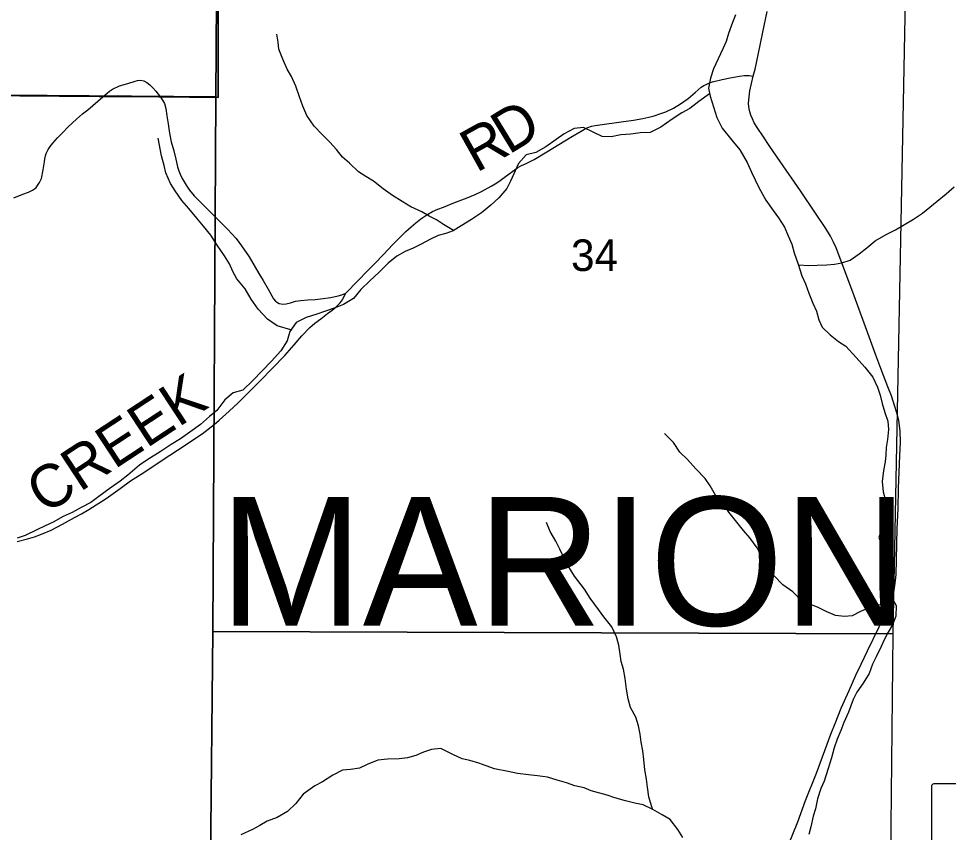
# Model space of a CAD drawing. Extents: x 0 to 191, y 0 to 55.
# Drawn here: x 146.384 to 147, y 20.34 to 20.879 of the extents above; entities that cross this region are included whole.
import ezdxf

# ---------------------------------------------------------------- set-up
doc = ezdxf.new("R2010")
doc.units = 0
for name, color, linetype in [('GM_X_Corporation', 7, 'Continuous'), ('GM_X_County_Road', 7, 'Continuous'), ('GM_X_Minor_River', 7, 'Continuous'), ('GM_X_Section_Text', 7, 'Continuous'), ('GM_X_State_Shield', 7, 'Continuous'), ('GM_X_Township_Road', 7, 'Continuous'), ('GM_X_Township_Road_Text', 7, 'Continuous'), ('GM_X_Township_Text', 7, 'Continuous')]:
    doc.layers.add(name, color=color, linetype=linetype)

msp = doc.modelspace()

# ---------------------------------------------------------------- linework, layer by layer
at = {"layer": 'GM_X_Corporation'}
for points in [[(146.52877, 22.67924), (146.52412, 22.06864), (146.52059, 21.60574), (146.51644, 21.08296), (146.51644, 21.08173), (146.51664, 20.82724), (146.47837, 20.82755), (146.47724, 20.82756), (146.44015, 20.82784), (146.43784, 20.82786), (146.12204, 20.83034), (146.12018, 20.83035), (145.73354, 20.83338), (145.73117, 20.8334), (145.42327, 20.83582), (145.34145, 20.83646), (145.17243, 20.8379), (145.0026, 20.83935)], [(145.0026, 20.83935), (145.17243, 20.8379), (145.34145, 20.83646), (145.42327, 20.83582), (145.73117, 20.8334), (145.73354, 20.83338), (146.12018, 20.83035), (146.12204, 20.83034), (146.43784, 20.82786), (146.44015, 20.82784), (146.47724, 20.82756), (146.47837, 20.82755), (146.51664, 20.82724), (146.51644, 21.08173), (146.51644, 21.08296), (146.52059, 21.60574), (146.52412, 22.06864), (146.74796, 22.06495), (146.94723, 22.06204), (146.94931, 22.06201), (147.41583, 22.05521)]]:
    msp.add_lwpolyline(points, dxfattribs=at)
for points in [[(146.02149, 21.33428), (146.51779, 21.33076), (146.51604, 20.98797), (146.51512, 20.82766), (146.01219, 20.83147)], [(146.51604, 20.98797), (146.97333, 20.983), (146.96356, 20.47185), (146.51296, 20.47331), (146.51512, 20.82766)], [(146.01219, 20.83147), (146.51512, 20.82766), (146.51296, 20.47331), (146.51156, 20.32095), (146.00519, 20.32717)], [(146.51296, 20.47331), (146.96356, 20.47185), (146.95813, 19.96302), (146.51036, 19.96547), (146.51156, 20.32095)]]:
    msp.add_lwpolyline(points, close=True, dxfattribs=at)
at = {"layer": 'GM_X_County_Road'}
msp.add_lwpolyline([(146.89435, 20.3321), (146.90056, 20.34733), (146.90569, 20.36145), (146.9128, 20.37945), (146.92236, 20.40531), (146.92517, 20.41241), (146.92928, 20.42251), (146.93459, 20.4343), (146.93906, 20.4444), (146.94259, 20.45168), (146.94666, 20.46061), (146.95434, 20.47651), (146.95747, 20.4833), (146.95992, 20.48857), (146.96287, 20.49594), (146.96403, 20.4992), (146.96488, 20.50372), (146.96524, 20.50711), (146.96564, 20.51113), (146.96631, 20.54128), (146.96693, 20.55482), (146.96725, 20.56804), (146.9681, 20.58997), (146.96845, 20.5985), (146.96832, 20.60619), (146.96734, 20.61316), (146.96618, 20.6182), (146.96466, 20.62316), (146.96247, 20.6295), (146.9601, 20.63545), (146.95554, 20.64755), (146.95215, 20.65653), (146.94773, 20.6685), (146.93777, 20.69579), (146.92977, 20.71764), (146.92597, 20.72746), (146.92414, 20.73139), (146.92227, 20.73537), (146.91909, 20.74042), (146.9123, 20.75056), (146.90234, 20.76525), (146.88885, 20.78477), (146.88202, 20.79465), (146.87728, 20.80166), (146.87407, 20.80662), (146.8717, 20.81032), (146.87041, 20.81292), (146.86938, 20.81533), (146.86844, 20.81859), (146.86804, 20.82105), (146.86795, 20.82337), (146.86822, 20.82757), (146.86875, 20.83154), (146.87096, 20.84126), (146.87224, 20.84597), (146.87425, 20.85535), (146.87742, 20.87045), (146.88014, 20.88416)], dxfattribs=at)
at = {"layer": 'GM_X_Minor_River'}
for points in [[(146.85931, 20.88198), (146.8567, 20.87514), (146.85465, 20.86962), (146.85317, 20.8643), (146.85093, 20.85936), (146.84775, 20.8527), (146.84476, 20.84623), (146.84271, 20.83996), (146.84143, 20.83331), (146.84241, 20.82801), (146.84472, 20.821), (146.84684, 20.81399), (146.85048, 20.80681), (146.85677, 20.79888), (146.86211, 20.79246), (146.86708, 20.78414), (146.86995, 20.77771), (146.87474, 20.76749), (146.87933, 20.75917), (146.8841, 20.75237), (146.88773, 20.74746), (146.89174, 20.74122), (146.89404, 20.73554), (146.89654, 20.73006), (146.89808, 20.72418), (146.90078, 20.71661), (146.90328, 20.70904), (146.90558, 20.70374), (146.90789, 20.69749), (146.91039, 20.69086), (146.91288, 20.68557), (146.91443, 20.67988), (146.91673, 20.67496), (146.92187, 20.66987), (146.92757, 20.66554), (146.93232, 20.66234), (146.93918, 20.65498), (146.94489, 20.64838), (146.95023, 20.64177), (146.9533, 20.63533), (146.95503, 20.63003), (146.95639, 20.62435), (146.95813, 20.61848), (146.96024, 20.6128), (146.96065, 20.60711), (146.95994, 20.60065), (146.95902, 20.59533), (146.95886, 20.5904), (146.95832, 20.58565), (146.95722, 20.57995), (146.95631, 20.57274), (146.95711, 20.56591), (146.95866, 20.56023), (146.96021, 20.55379), (146.95779, 20.54694), (146.95649, 20.54219), (146.95426, 20.53553), (146.95657, 20.52929), (146.95907, 20.52304), (146.95702, 20.51619), (146.95612, 20.50917), (146.95785, 20.50387), (146.96206, 20.49706), (146.96569, 20.49063), (146.96554, 20.48342), (146.96331, 20.47771), (146.96031, 20.47295), (146.95787, 20.46819), (146.95582, 20.46343), (146.95245, 20.45658), (146.95002, 20.45163), (146.94779, 20.44555), (146.94385, 20.43907), (146.93972, 20.43316), (146.93729, 20.42822)], [(146.67242, 20.73891), (146.66595, 20.74293), (146.6612, 20.74613), (146.65627, 20.74856), (146.65152, 20.75138), (146.64412, 20.75475), (146.63842, 20.75832), (146.63196, 20.76227), (146.62588, 20.7666), (146.61942, 20.77168), (146.61448, 20.77469), (146.60954, 20.77788), (146.60364, 20.78354), (146.59889, 20.7875), (146.59488, 20.7926), (146.5905, 20.7975), (146.58555, 20.8026), (146.58022, 20.80806), (146.57526, 20.81524), (146.57276, 20.8213), (146.57046, 20.82755), (146.56796, 20.83474), (146.56508, 20.84099), (146.5624, 20.8459), (146.55933, 20.85252), (146.55684, 20.85915), (146.55624, 20.86389), (146.55545, 20.869)], [(146.84211, 20.82962), (146.83486, 20.82455), (146.82902, 20.81977), (146.82373, 20.81708), (146.81733, 20.81268), (146.80978, 20.80752), (146.80262, 20.80387), (146.79618, 20.80364), (146.78994, 20.80285), (146.78332, 20.80243), (146.77689, 20.80106), (146.77084, 20.80122), (146.76495, 20.80422), (146.7585, 20.80722), (146.75245, 20.80661), (146.74584, 20.80316), (146.74038, 20.79933), (146.73359, 20.79455), (146.72699, 20.79072), (146.72057, 20.78916), (146.71549, 20.78344), (146.71026, 20.77165), (146.70783, 20.76689), (146.70256, 20.7606), (146.6971, 20.75582), (146.69108, 20.75067), (146.68448, 20.74626), (146.6775, 20.74205), (146.67222, 20.73879), (146.66731, 20.73706), (146.6624, 20.7357), (146.6573, 20.7332), (146.65108, 20.72994), (146.6458, 20.72725), (146.64051, 20.72514), (146.63504, 20.72207), (146.6292, 20.71729), (146.62318, 20.71137), (146.61697, 20.70565), (146.61113, 20.69992), (146.60625, 20.69401), (146.59965, 20.68999), (146.59398, 20.68768), (146.58699, 20.68536), (146.58189, 20.68362), (146.57491, 20.6813), (146.5683, 20.67804), (146.56398, 20.67213), (146.56232, 20.66586), (146.558, 20.65939), (146.55198, 20.65252), (146.53957, 20.63955), (146.53298, 20.63325), (146.52656, 20.6315), (146.52091, 20.62672), (146.51565, 20.61986), (146.51075, 20.61585), (146.50492, 20.6105), (146.49776, 20.60534), (146.49154, 20.60094), (146.4855, 20.5973), (146.47815, 20.59232), (146.47004, 20.58734), (146.46458, 20.58351), (146.45685, 20.57702), (146.45158, 20.573), (146.44498, 20.56822), (146.43764, 20.56286), (146.43236, 20.55885), (146.42594, 20.55558), (146.41991, 20.55213), (146.41387, 20.54944), (146.40727, 20.5458), (146.40198, 20.5433), (146.39651, 20.5408), (146.38877, 20.53696), (146.38348, 20.53522)], [(146.56473, 20.67316), (146.55563, 20.67588), (146.54917, 20.68021), (146.54308, 20.68681), (146.5385, 20.69361), (146.53448, 20.70042), (146.52896, 20.70703), (146.52628, 20.71194), (146.52417, 20.71687), (146.52073, 20.72216), (146.51596, 20.72934), (146.51176, 20.73595), (146.5068, 20.74181), (146.50242, 20.74728), (146.49727, 20.7537), (146.49251, 20.75899), (146.48812, 20.76522), (146.48506, 20.77013), (146.48199, 20.77714), (146.48083, 20.78206), (146.47909, 20.7885), (146.47675, 20.80025)], [(146.90087, 20.71633), (146.90778, 20.71589), (146.91327, 20.71611), (146.91971, 20.71634), (146.92481, 20.71675), (146.92973, 20.71754), (146.93521, 20.71947), (146.94105, 20.72349), (146.94632, 20.7275), (146.95178, 20.73228), (146.95914, 20.73631), (146.96518, 20.73938), (146.97121, 20.74302), (146.97725, 20.74647), (146.98309, 20.75049), (146.98799, 20.7545), (146.99289, 20.75851), (146.99873, 20.76329), (147.00419, 20.76787)], [(146.96195, 20.49723), (146.95509, 20.49094), (146.94867, 20.48939), (146.94206, 20.48669), (146.93659, 20.48362), (146.93148, 20.48321), (146.92542, 20.48394), (146.91935, 20.48656), (146.91365, 20.48937), (146.90891, 20.49124), (146.90341, 20.4933), (146.89713, 20.49971), (146.89067, 20.50423), (146.88457, 20.51046), (146.88171, 20.51537), (146.87732, 20.5218), (146.87349, 20.5288), (146.86872, 20.53541), (146.86453, 20.54032), (146.85919, 20.54693), (146.8548, 20.55241), (146.85137, 20.55751), (146.84603, 20.56374), (146.8424, 20.56979), (146.83916, 20.57471), (146.83306, 20.58112), (146.82735, 20.58735), (146.8224, 20.59206), (146.8182, 20.59849), (146.8123, 20.60453)], [(146.80435, 20.35557), (146.80179, 20.36384), (146.80099, 20.3701), (146.80021, 20.3756), (146.79922, 20.38166), (146.79843, 20.38849), (146.79782, 20.39437), (146.79684, 20.40006), (146.79606, 20.40537), (146.79508, 20.41087), (146.79334, 20.41655), (146.78971, 20.42298), (146.78816, 20.42867), (146.78698, 20.43511), (146.78619, 20.44213), (146.78501, 20.44839), (146.78347, 20.4535), (146.78287, 20.45843), (146.78208, 20.46431), (146.78035, 20.4698), (146.77728, 20.47643), (146.77213, 20.48304), (146.76851, 20.48795), (146.76297, 20.49532), (146.75934, 20.50137), (146.75267, 20.51006), (146.74904, 20.51573), (146.74598, 20.52141), (146.74291, 20.52784), (146.74023, 20.53314), (146.7366, 20.53957), (146.7341, 20.54563)], [(146.93729, 20.42822), (146.93412, 20.41985), (146.93095, 20.413), (146.92909, 20.40767), (146.92666, 20.40196), (146.92461, 20.39626), (146.92276, 20.3896), (146.92072, 20.38257), (146.91793, 20.3742), (146.91587, 20.36926), (146.91364, 20.36241), (146.91217, 20.35595), (146.91068, 20.35101), (146.90921, 20.34397), (146.90792, 20.33884)], [(146.82447, 20.33683), (146.82103, 20.34213), (146.81588, 20.34874), (146.81075, 20.35194), (146.80449, 20.3555), (146.79803, 20.3585), (146.79254, 20.35961), (146.78629, 20.36109), (146.77927, 20.36314), (146.77434, 20.36482), (146.76373, 20.36779), (146.75898, 20.36966), (146.75292, 20.37114), (146.74723, 20.37301), (146.74116, 20.37487), (146.73472, 20.37673), (146.72809, 20.37764), (146.72222, 20.37837), (146.71483, 20.37927), (146.70858, 20.38056), (146.69967, 20.38241), (146.69417, 20.38427), (146.68924, 20.38614), (146.68318, 20.38782), (146.67825, 20.38892), (146.67199, 20.39192), (146.66401, 20.39586), (146.65796, 20.39526), (146.65267, 20.39333), (146.64758, 20.39121), (146.6421, 20.38966), (146.63642, 20.38906), (146.62885, 20.38882), (146.62224, 20.38803), (146.61525, 20.38514), (146.61015, 20.38283), (146.60429, 20.38185), (146.599, 20.38144), (146.59258, 20.37817), (146.58579, 20.37377), (146.58051, 20.37108), (146.57297, 20.36553), (146.56809, 20.35943), (146.56244, 20.35408), (146.55565, 20.35006), (146.54904, 20.34774), (146.54414, 20.34486), (146.53924, 20.34218), (146.53169, 20.33853)]]:
    msp.add_lwpolyline(points, dxfattribs=at)
at = {"layer": 'GM_X_State_Shield'}
for p, q in [((146.98904, 20.37064), (146.98904, 20.27058)), ((147.03892, 20.37236), (146.99066, 20.37236))]:
    msp.add_line(p, q, dxfattribs=at)
msp.add_ellipse((146.99093, 20.37085), major_axis=(0.00191, 0), ratio=0.8, start_param=1.712693, end_param=3.28349, dxfattribs=at)
at = {"layer": 'GM_X_Township_Road'}
for points in [[(146.38352, 20.5329), (146.39025, 20.53468), (146.39497, 20.53614), (146.3995, 20.53781), (146.40592, 20.54055), (146.41347, 20.54441), (146.42151, 20.54891), (146.4261, 20.55139), (146.43082, 20.55419), (146.44238, 20.56156), (146.45166, 20.56816), (146.45856, 20.57307), (146.46742, 20.57869), (146.47943, 20.58676), (146.48971, 20.59344), (146.50597, 20.60439), (146.51385, 20.61054), (146.51729, 20.61344), (146.52388, 20.61928), (146.52992, 20.62487), (146.54467, 20.63962), (146.55227, 20.64753), (146.56068, 20.65625), (146.56694, 20.66334), (146.57199, 20.66924), (146.5773, 20.67469), (146.58051, 20.67756), (146.58454, 20.68058), (146.58895, 20.6841), (146.59205, 20.68632), (146.59465, 20.68849), (146.59715, 20.6909), (146.59822, 20.69228), (146.59913, 20.69369), (146.6012, 20.69759), (146.60253, 20.6989), (146.60782, 20.70433), (146.61021, 20.70684), (146.61445, 20.71124), (146.62033, 20.71718), (146.62617, 20.72316), (146.63239, 20.72978), (146.63732, 20.73481), (146.64091, 20.73831), (146.64444, 20.74136), (146.64751, 20.7441), (146.65092, 20.74665), (146.65471, 20.74943), (146.65859, 20.75163), (146.66202, 20.75306), (146.66586, 20.75448), (146.67258, 20.75725), (146.68156, 20.7607), (146.68678, 20.76285), (146.69097, 20.76485), (146.69745, 20.76833), (146.70009, 20.76988), (146.70243, 20.77147), (146.70605, 20.77407), (146.71515, 20.78079), (146.71751, 20.7821), (146.72022, 20.78329), (146.72594, 20.78612), (146.73435, 20.79108), (146.75022, 20.80087), (146.75696, 20.80485), (146.7592, 20.80614), (146.76147, 20.80716), (146.76387, 20.80807), (146.76635, 20.80866), (146.76928, 20.80911), (146.78345, 20.81097), (146.79165, 20.81207), (146.79784, 20.81319), (146.80185, 20.81405), (146.80528, 20.81495), (146.80923, 20.81621), (146.81319, 20.81774), (146.81821, 20.82017), (146.82277, 20.82286), (146.82782, 20.82658), (146.83256, 20.83046), (146.83661, 20.83394), (146.83827, 20.83503), (146.8402, 20.83606), (146.84249, 20.83701), (146.84481, 20.83766), (146.85052, 20.83904), (146.85566, 20.84012), (146.86196, 20.84137), (146.86527, 20.84173), (146.86836, 20.84182), (146.87096, 20.84126)], [(146.38126, 20.76066), (146.38724, 20.76304), (146.3909, 20.76447), (146.39372, 20.76573), (146.39495, 20.76661), (146.39598, 20.76754), (146.39703, 20.76883), (146.39834, 20.77083), (146.39948, 20.77352), (146.40062, 20.77929), (146.40146, 20.78448), (146.40177, 20.78646), (146.40224, 20.78841), (146.40274, 20.78998), (146.40394, 20.79263), (146.40527, 20.7946), (146.40701, 20.79692), (146.41015, 20.80042), (146.41348, 20.80381), (146.4173, 20.80764), (146.42285, 20.81288), (146.42676, 20.81624), (146.43017, 20.81905), (146.44025, 20.82758), (146.44306, 20.82998), (146.4447, 20.83127), (146.44665, 20.83263), (146.45123, 20.8348), (146.45675, 20.83649), (146.46171, 20.83804), (146.46323, 20.83844), (146.4649, 20.83854), (146.46731, 20.83824), (146.4694, 20.83715), (146.47138, 20.83553), (146.47336, 20.83353), (146.47524, 20.83127), (146.47847, 20.82728), (146.47967, 20.82548), (146.48094, 20.8231), (146.48186, 20.81981), (146.48267, 20.81505), (146.48344, 20.8098), (146.48432, 20.80361), (146.48553, 20.7978), (146.48715, 20.79189), (146.48844, 20.78624), (146.48966, 20.7811), (146.49049, 20.77852), (146.49137, 20.77638), (146.49268, 20.77338), (146.49533, 20.76909), (146.49771, 20.76578), (146.5008, 20.76197), (146.50617, 20.75651), (146.51324, 20.74929), (146.5227, 20.74), (146.52849, 20.73361), (146.53209, 20.72892), (146.53709, 20.72151), (146.54359, 20.7106), (146.54631, 20.70586), (146.54976, 20.70026), (146.55334, 20.69369), (146.55467, 20.69223), (146.55584, 20.69128), (146.55705, 20.69061), (146.55932, 20.69021), (146.56165, 20.69035), (146.56456, 20.69114), (146.56777, 20.69209), (146.57142, 20.69273), (146.57602, 20.69299), (146.58081, 20.6934), (146.58445, 20.69371), (146.59131, 20.69457), (146.59601, 20.69571), (146.59856, 20.6965), (146.6012, 20.69759)]]:
    msp.add_lwpolyline(points, dxfattribs=at)

# ---------------------------------------------------------------- texts
at = {"layer": 'GM_X_Section_Text'}
msp.add_text('34', height=0.020928, rotation=0.00001, dxfattribs=at).set_placement((146.75032, 20.71216))
at = {"layer": 'GM_X_Township_Road_Text'}
for s, height, rotation, p in [('D', 0.02841, 31.44923, (146.70898, 20.78895)), ('R', 0.02841, 29.07924, (146.6875, 20.77697)), ('CREEK', 0.028409, 33.30234, (146.40199, 20.55037))]:
    msp.add_text(s, height=height, rotation=rotation, dxfattribs=at).set_placement(p)
at = {"layer": 'GM_X_Township_Text'}
msp.add_text('MARION', height=0.085227, rotation=0.00001, dxfattribs=at).set_placement((146.51748, 20.47725))

doc.saveas('drawing.dxf')
